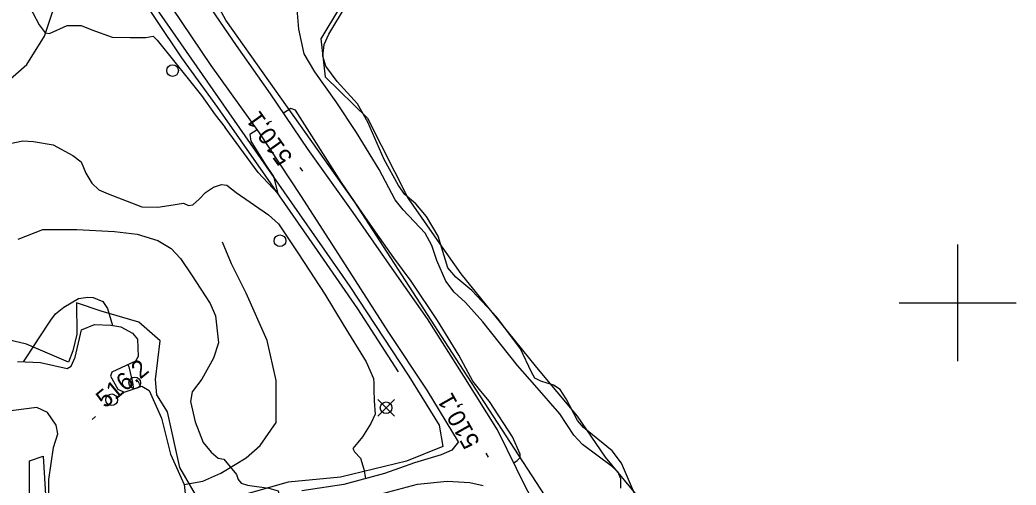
# Model space of a CAD drawing. Extents: x 347059 to 352153, y 6073752 to 6078601.
# Drawn here: x 347759 to 348015, y 6075553.2 to 6075672.7 of the extents above; entities that cross this region are included whole.
import ezdxf

# ---------------------------------------------------------------- set-up
doc = ezdxf.new("R2010")
doc.units = 0
for name, color, linetype in [('Level 1', 7, 'Continuous'), ('Level 19', 7, 'Continuous'), ('Level 2', 7, 'Continuous'), ('Level 21', 7, 'Continuous'), ('Level 22', 7, 'Continuous'), ('Level 3', 7, 'Continuous'), ('Level 36', 7, 'Continuous'), ('Level 4', 7, 'Continuous'), ('Level 44', 7, 'Continuous'), ('Level 61', 7, 'Continuous')]:
    doc.layers.add(name, color=color, linetype=linetype)

msp = doc.modelspace()

# ---------------------------------------------------------------- linework, layer by layer
at = {"layer": 'Level 1'}
for points in [[(347760.75, 6075677.59), (347763.97, 6075671.44), (347765.48, 6075669.36), (347766.62, 6075669.21), (347771.13, 6075671.2), (347772.82, 6075671.26), (347774.73, 6075671.22), (347777.55, 6075670.08), (347782.72, 6075668.2), (347787.34, 6075668.13), (347791.37, 6075668.11), (347793.23, 6075668.45), (347794.31, 6075667.47), (347798.84, 6075661.85), (347805.68, 6075653.24), (347809.18, 6075648.27), (347811.81, 6075645)], [(347885.95, 6075558.88), (347886.8, 6075559.52), (347887.57, 6075560.31), (347887.58, 6075561.12), (347885.64, 6075565.55), (347879.67, 6075574.7), (347877.49, 6075577.33), (347875.38, 6075579.88), (347871.83, 6075586.59), (347866.34, 6075595.47), (347859.58, 6075605.56), (347855.15, 6075611.55), (347849.84, 6075619.09), (347846.09, 6075624.43), (347841.64, 6075630.93), (347829.88, 6075649.47), (347828.63, 6075649.9), (347826.77, 6075648.72)], [(347820, 6075644.44), (347818.07, 6075643.22), (347818.34, 6075641.56), (347822.04, 6075635.64), (347824.22, 6075632.42), (347825.31, 6075628.12), (347820.25, 6075633.49), (347811.81, 6075645)]]:
    msp.add_lwpolyline(points, dxfattribs=at)
at = {"layer": 'Level 19'}
for points in [[(347758.4, 6075584.93), (347764.31, 6075584.72), (347771.14, 6075583.18), (347772.24, 6075583.75), (347773.23, 6075586.03), (347774.86, 6075593.11), (347778.17, 6075594.44), (347782.38, 6075594.28), (347784.99, 6075593.8), (347788, 6075592.23), (347789.22, 6075590.71), (347789.41, 6075586.18), (347788.71, 6075585.06), (347782.61, 6075582.23), (347782.29, 6075581.19), (347784.23, 6075577.87), (347785.79, 6075577.02), (347790.33, 6075578.59), (347792.24, 6075577.51), (347795.44, 6075570.35), (347797.71, 6075561.11), (347801.26, 6075553.35), (347801.89, 6075547.08), (347801.6, 6075543.72)], [(347789.06, 6075521.44), (347783.33, 6075532.17), (347780.57, 6075534.86), (347775.57, 6075535.93), (347773.76, 6075536.64), (347772.37, 6075538.25), (347770.25, 6075542.32), (347768.2, 6075543.73), (347766.8, 6075545.1), (347766.39, 6075546.72), (347766.42, 6075554.61), (347767.66, 6075562.85), (347768.73, 6075566.35), (347768.38, 6075568.61), (347766.1, 6075571.8), (347763.39, 6075573.1), (347754.7, 6075572.05)]]:
    msp.add_lwpolyline(points, dxfattribs=at)
at = {"layer": 'Level 2'}
for points in [[(347840.3, 6075651.63), (347834.85, 6075659.33), (347832.06, 6075663.99), (347830.74, 6075670.27), (347830.16, 6075676.49)], [(347913.45, 6075552.41), (347913.46, 6075554.83), (347912.73, 6075556.52), (347911.31, 6075557.9), (347903.6, 6075563.63), (347901.33, 6075566.06), (347897.78, 6075571.46), (347891.34, 6075578.9), (347886.88, 6075583.95), (347878, 6075595.15), (347873.53, 6075600.05), (347870.62, 6075602.75), (347868.46, 6075605.53), (347866.17, 6075610.88), (347864.84, 6075614.75), (347863.15, 6075617.92), (347857.53, 6075623.88), (347855.42, 6075626.43), (347851.38, 6075634.22), (347845.51, 6075643.73), (347840.3, 6075651.63)], [(347755.23, 6075640.63), (347759.78, 6075641.58), (347762.48, 6075641.4), (347767.59, 6075640.55), (347772.61, 6075637.88), (347774.79, 6075636.21), (347775.98, 6075633.32), (347777.49, 6075630.7), (347779.3, 6075628.99), (347781.7, 6075628.03), (347790.39, 6075624.65), (347794.48, 6075624.55), (347797.31, 6075625.01), (347801.1, 6075625.6), (347802.37, 6075625.04), (347803.48, 6075625.16), (347805.08, 6075626.61), (347806.71, 6075628.36), (347808.81, 6075629.69), (347810.79, 6075630.38), (347812.24, 6075630.24), (347814.62, 6075628.34), (347822.87, 6075622.58), (347825.44, 6075620.29), (347826.86, 6075618.25), (347830.64, 6075612.56), (347837.36, 6075602.19), (347842.05, 6075594.43), (347847.97, 6075584.87), (347849.91, 6075580.59), (347849.95, 6075579.41), (347850.01, 6075577.73), (347850.02, 6075574.8), (347850.29, 6075571.41)], [(347758.54, 6075616.35), (347764.92, 6075618.87), (347773.67, 6075618.82), (347783.36, 6075618.36), (347789.17, 6075617.68), (347794.5, 6075616.05), (347797.92, 6075613.99), (347800.29, 6075611.41), (347803.15, 6075607.2), (347807.92, 6075599.87), (347809.31, 6075596.67), (347810.09, 6075589.77), (347808.81, 6075585.79), (347805.78, 6075580.39)], [(347759.95, 6075584.87), (347761.14, 6075586.67), (347763.96, 6075590.99), (347766.95, 6075595.59), (347768.2, 6075597.14), (347770.33, 6075598.9), (347774.12, 6075601.09), (347776.49, 6075601.45), (347777.87, 6075601.39), (347780.33, 6075600.35), (347781.54, 6075598.56), (347782.81, 6075594.2)], [(347786.8, 6075584.17), (347787.05, 6075583.54), (347787.99, 6075579.51), (347788.2, 6075577.85)], [(347805.78, 6075580.39), (347803.28, 6075577.13), (347802.9, 6075574.68), (347804.02, 6075569.46), (347806.15, 6075564.15), (347808.18, 6075561.69), (347810.01, 6075560.13), (347811.45, 6075559.85), (347814.66, 6075555.96), (347815.12, 6075554.6), (347815.84, 6075553.73), (347817.48, 6075553.21), (347822.96, 6075552.39), (347825.35, 6075551.7), (347825.56, 6075550.87)], [(347850.29, 6075571.41), (347849.18, 6075569.03), (347847.09, 6075565.57), (347845.86, 6075564.15), (347844.61, 6075562.59), (347845.04, 6075561.74), (347846.51, 6075560.14), (347847.41, 6075557.26), (347847.87, 6075554.9)]]:
    msp.add_lwpolyline(points, dxfattribs=at)
at = {"layer": 'Level 21'}
for points in [[(347871.74, 6075564.28), (347863.65, 6075577.6), (347853.69, 6075592.66), (347841.79, 6075611.21), (347831.2, 6075627.54), (347820.58, 6075643.63), (347808.18, 6075660.99), (347795.78, 6075679.43)], [(347863.75, 6075595.87), (347855.32, 6075607.99), (347844.68, 6075623.23), (347833.09, 6075639.39), (347823.44, 6075653.65), (347814.71, 6075666.12), (347806.11, 6075678.71)], [(347941.2, 6075316.25), (347937, 6075328.23), (347935.59, 6075334.4), (347932.81, 6075351.71), (347930.64, 6075372.21), (347929.21, 6075387.95), (347927.96, 6075404.53), (347926.82, 6075421.8), (347925.66, 6075437.39), (347924.05, 6075451.21), (347922.63, 6075464.36), (347918.91, 6075484.27), (347916.77, 6075492.24), (347912.26, 6075504.4), (347907.22, 6075516.03), (347902.55, 6075527.13), (347896.05, 6075540.01), (347889.15, 6075552.39), (347881.75, 6075567.37), (347873.12, 6075581.15), (347863.75, 6075595.87)], [(347871.74, 6075564.28), (347869.99, 6075562.17), (347867.29, 6075560.98), (347860.44, 6075558.89), (347852.74, 6075556.21), (347842.22, 6075553.38), (347831.46, 6075551.71)], [(347852.23, 6075551.08), (347861.17, 6075553.46), (347868.81, 6075554.19), (347874.61, 6075553.87), (347878.04, 6075553.06)]]:
    msp.add_lwpolyline(points, dxfattribs=at)
at = {"layer": 'Level 22'}
msp.add_lwpolyline([(347801.26, 6075553.35), (347806, 6075554.17), (347810.63, 6075556.26), (347814.38, 6075558.5), (347817.15, 6075560.2), (347820.77, 6075563.39), (347824.84, 6075569.31), (347824.88, 6075580.03), (347822.52, 6075590.35), (347817.13, 6075602.46), (347813.39, 6075610), (347811.08, 6075615.59)], dxfattribs=at)
at = {"layer": 'Level 3'}
for p, q in [((347831.76, 6075633.8), (347831.07, 6075634.78)), ((347777.56, 6075570.06), (347778.48, 6075570.83)), ((347879.42, 6075560.36), (347878.83, 6075561.41))]:
    msp.add_line(p, q, dxfattribs=at)
at = {"layer": 'Level 36'}
for p, q in [((347855.24, 6075570.93), (347851.01, 6075575.16)), ((347851.01, 6075570.93), (347855.24, 6075575.16))]:
    msp.add_line(p, q, dxfattribs=at)
for centre in [(347798.25, 6075659.65), (347825.85, 6075615.94), (347788.55, 6075579.44), (347782.61, 6075575.1), (347853.13, 6075573.05)]:
    msp.add_circle(centre, 1.5, dxfattribs=at)
at = {"layer": 'Level 4'}
for points in [[(347856.33, 6075582.3), (347845.85, 6075598.5), (347835.47, 6075613.42), (347822.26, 6075632.53), (347809.92, 6075650.18), (347800.64, 6075662.94), (347794, 6075672.81), (347784.4, 6075687.36), (347779.72, 6075694.91), (347775.88, 6075701.1), (347769.97, 6075710.47), (347764.72, 6075718.8), (347759.57, 6075727.99), (347758.46, 6075732.79)], [(347738.83, 6075615.39), (347741.15, 6075619.65), (347744.74, 6075625.7), (347746.18, 6075628.07), (347747.81, 6075636.67), (347749.37, 6075647.49), (347751.26, 6075651.47), (347754.51, 6075655.63), (347760.77, 6075661.24), (347765.36, 6075668.52), (347767.31, 6075674.38), (347771.14, 6075683.89), (347775.48, 6075690.51), (347779.72, 6075694.91)], [(347916.91, 6075551.05), (347915.91, 6075553.46), (347913.57, 6075558.84), (347911.24, 6075562), (347903.84, 6075567.97), (347902.3, 6075569.77), (347899.41, 6075575.35), (347897.87, 6075577.76), (347896.16, 6075578.87), (347892.84, 6075579.9), (347891.31, 6075580.63), (347890.52, 6075582.17), (347887.66, 6075588.16), (347881.54, 6075596.36), (347875.18, 6075603.15), (347871.07, 6075606.61), (347869, 6075609.02), (347866.51, 6075617.15), (347863.5, 6075622.17), (347860.72, 6075625.41), (347857.95, 6075627.83), (347856.29, 6075630.13), (347852.62, 6075636.79), (347848.4, 6075646.41), (347845.78, 6075651.15), (347840.57, 6075656.87), (347837.67, 6075660.77), (347836.89, 6075663.37), (347837.23, 6075666.33), (347838.38, 6075668.99), (347842.91, 6075676.54)]]:
    msp.add_lwpolyline(points, dxfattribs=at)
at = {"layer": 'Level 44'}
for points in [[(347950.56, 6075412.59), (347955.53, 6075394.04), (347961.8, 6075381.79), (347960.86, 6075358.45), (347966.64, 6075335.42), (347956.96, 6075315.59), (347954.08, 6075303.85), (347948.34, 6075305.68), (347937.86, 6075333.06), (347933.71, 6075368.72), (347932.03, 6075408.9), (347928.21, 6075450.33), (347923.9, 6075478.55), (347915.36, 6075508.03), (347894.9, 6075549.01), (347872.97, 6075582.7), (347845.07, 6075625.82), (347811.9, 6075672.62), (347794.35, 6075704.83)], [(347845.71, 6075683.42), (347836.37, 6075667.79), (347837.43, 6075658.07), (347848.38, 6075647.42), (347858.75, 6075626.84), (347866.86, 6075615.27), (347872.31, 6075607.49), (347882.47, 6075594.94), (347891.73, 6075583.44), (347902.22, 6075570.87), (347909.42, 6075560.34), (347917.51, 6075550.56), (347926.66, 6075544.14), (347944.37, 6075523.49), (347963.94, 6075501.4), (347983.85, 6075479.6), (347985.33, 6075475.4), (347982.61, 6075460.88), (347968.54, 6075445.42), (347954.73, 6075428.96), (347950.56, 6075412.59)], [(347793.53, 6075676.35), (347822.31, 6075635.04), (347843.78, 6075604.18), (347859, 6075581.14), (347866.77, 6075568.55), (347867.66, 6075563.09), (347858.34, 6075559.32), (347841.42, 6075555.22), (347827.99, 6075553.97), (347811.7, 6075549.34), (347805.67, 6075548.09), (347800.14, 6075557.7), (347796.92, 6075572.02), (347794.25, 6075576.38), (347793.89, 6075580.31), (347795.05, 6075590.23), (347789.57, 6075595.04), (347779.87, 6075597.89), (347773.54, 6075600), (347773.66, 6075591.94), (347772.61, 6075587.71), (347771.49, 6075584.79), (347760.72, 6075589.43), (347756, 6075590.52)], [(347754.2, 6075548.47), (347761.49, 6075548.24), (347761.52, 6075559.46), (347765.03, 6075560.66), (347765.82, 6075546.53), (347769.99, 6075541.5), (347779.42, 6075531.92), (347784.81, 6075520.68), (347790.69, 6075494.43), (347794.9, 6075474.59), (347794.8, 6075461.55), (347796.33, 6075443.38), (347795.7, 6075426.27), (347793.34, 6075417.83), (347789.75, 6075408.33), (347786.42, 6075401.82), (347774.5, 6075393.5), (347752.38, 6075388.3)]]:
    msp.add_lwpolyline(points, dxfattribs=at)
at = {"layer": 'Level 61'}
for p, q in [((348000, 6075585), (348000, 6075615)), ((347985, 6075600), (348015, 6075600))]:
    msp.add_line(p, q, dxfattribs=at)

# ---------------------------------------------------------------- texts
at = {"layer": 'Level 3'}
for s, rotation, p in [('510,1', 125.4747, (347829.3, 6075637.36)), ('516,2', 39.62, (347780.92, 6075572.78)), ('510,1', 119.3828, (347877.35, 6075564.16))]:
    msp.add_text(s, height=4.5, rotation=rotation, dxfattribs=at).set_placement(p)

doc.saveas('drawing.dxf')
